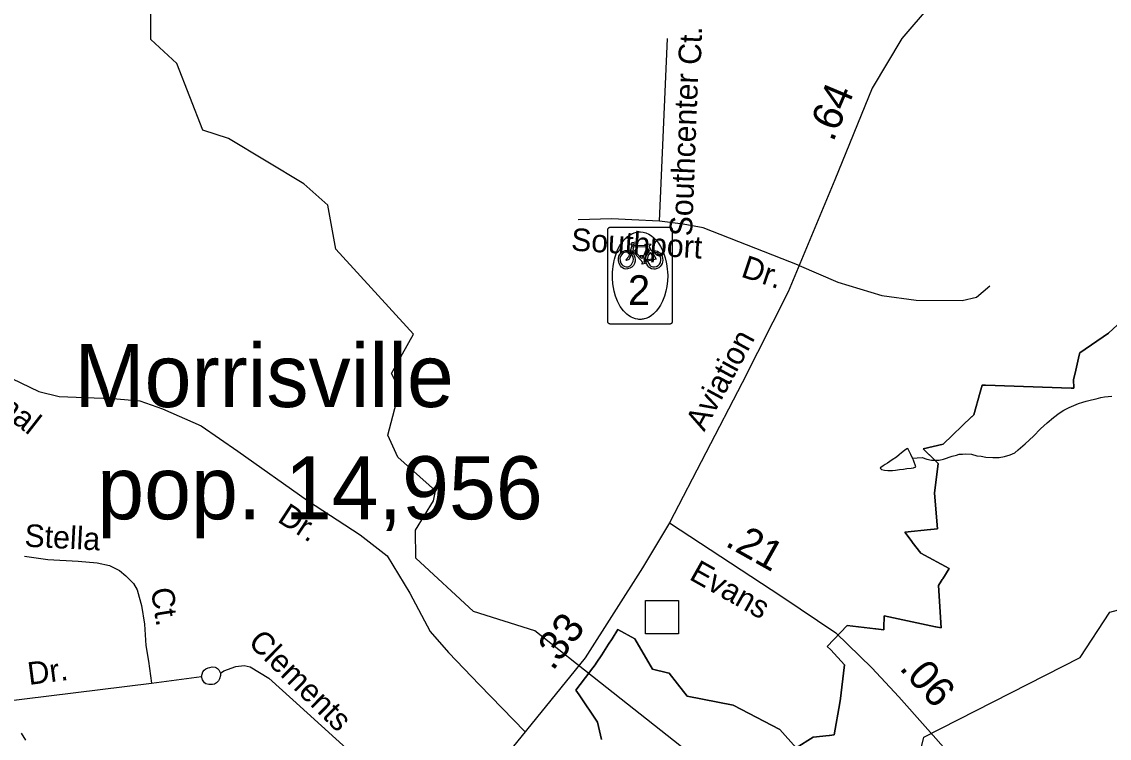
# Model space of a CAD drawing. Extents: x 2001466 to 2224147, y 644118 to 847247.
# Drawn here: x 2052286 to 2056856, y 757297 to 760311 of the extents above; entities that cross this region are included whole.
import ezdxf

# ---------------------------------------------------------------- set-up
doc = ezdxf.new("R2010")
doc.units = 0
for name, color, linetype in [('Exist Boundary Political City Limit New', 7, 'Continuous'), ('Exist Civil Demographics City Label', 7, 'Continuous'), ('Exist Hydrographic Creek Single Shore', 7, 'Continuous'), ('Exist Hydrographic Misc Water Feature', 7, 'Continuous'), ('Exist Road Non-System Structure Non-Sys Other Attributed CELL', 7, 'Continuous'), ('Exist Road Non-System Type 51', 7, 'Continuous'), ('Exist Road Non-System Type 51 Label', 7, 'Continuous'), ('Exist Road Secondary Bike CELL', 7, 'Continuous'), ('Exist Road Secondary Mileage Hundredths English Label', 7, 'Continuous'), ('Exist Road Secondary Type 51 Attributed', 7, 'Continuous'), ('Exist Road Secondary Type 51 Label', 7, 'Continuous'), ('Map Preparation Boundary City Limit Buffer Line', 7, 'Continuous')]:
    doc.layers.add(name, color=color, linetype=linetype)

msp = doc.modelspace()

# ---------------------------------------------------------------- linework, layer by layer
at = {"layer": 'Exist Boundary Political City Limit New'}
for points in [[(2056104, 758175), (2056105.4, 758175.1), (2056133.4, 758178.1), (2056122, 758327.6), (2056136.9, 758452.7), (2056100.1, 758488.9), (2056099.5, 758489.4), (2056074.1, 758514.3), (2056157.9, 758534.2), (2056277.1, 758648.6), (2056279.1, 758650.6), (2056286.9, 758658.1), (2056313.5, 758752.7), (2056321.9, 758782.8), (2056335, 758782.3), (2056695.9, 758770.2), (2056697.2, 758770.1), (2056706.8, 758769.8), (2056705.9, 758805.5), (2056712.4, 758833.5), (2056729.8, 758908.9), (2056731.9, 758918.5), (2056852.8, 759000.5), (2056947.8, 759089.2)], [(2054721.9, 757292), (2054705, 757365.1), (2054628.5, 757479.4), (2054627.6, 757480.6), (2054614.6, 757500.1), (2054673.5, 757576.3), (2054676.5, 757580.3), (2054695.1, 757606.2), (2054700, 757613.1), (2054722.9, 757648), (2054751.9, 757693.2), (2054766.4, 757716.2), (2054790.8, 757754.4), (2054862.4, 757716), (2054935.9, 757588.2), (2055000, 757572.6), (2055006.9, 757570.9), (2055041.5, 757525.9), (2055081.5, 757474), (2055274.8, 757436.2), (2055471.2, 757333.6), (2055539.8, 757257.2), (2055611.6, 757301.4), (2055678.5, 757309.5), (2055680.1, 757309.7), (2055700.2, 757312.1), (2055723.6, 757446.5), (2055724.1, 757448.9), (2055724.9, 757453.7), (2055743, 757606.4), (2055685.4, 757668.8), (2055670.8, 757682.7), (2055753.8, 757771.7), (2055873.8, 757757.1), (2055874.9, 757757), (2055908.8, 757752.9), (2055909, 757761.5), (2055910.4, 757811.9), (2056125.6, 757766.2), (2056126.9, 757765.9), (2056149.1, 757761.2), (2056137.9, 757939.7), (2056150, 757958.7), (2056154.1, 757965.1), (2056156, 757968.1), (2056183.6, 758011.4), (2056064, 758075.9), (2056027.9, 758122.6), (2056027.5, 758123.2), (2055996.1, 758163.8), (2056104, 758175)]]:
    msp.add_lwpolyline(points, dxfattribs=at)
at = {"layer": 'Exist Hydrographic Creek Single Shore'}
msp.add_lwpolyline([(2056059.1, 757233.8), (2056076.1, 757302.3), (2056734.1, 757636.6), (2056858, 757827.7), (2056916, 757842.9)], dxfattribs=at)
at = {"layer": 'Exist Hydrographic Misc Water Feature'}
for points in [[(2054718.4, 757530.5), (2054442, 757749.2), (2054184.1, 757829.9), (2053942.1, 758054.6), (2053941.1, 758172.8), (2054016.2, 758296), (2054024.1, 758338.4), (2053866.1, 758479.5), (2053824, 758572.2), (2053874.1, 758764.8), (2053840, 758831.1), (2053932.1, 758996.5), (2053606, 759354.3), (2053572, 759538.7), (2053472.1, 759629.3), (2053155.1, 759819.5), (2053047.1, 759854.6), (2052938, 760135.7), (2052829.1, 760236.3), (2052829.1, 760387.3), (2052721, 760451.8), (2052621, 760476.8), (2052537.1, 760626.2), (2052537, 760630.2)], [(2056029.1, 758475.5), (2056049, 758477.4), (2056069.1, 758477.6), (2056089.4, 758471.6), (2056109.1, 758467.4), (2056125.3, 758467.4), (2056140.9, 758467.5), (2056159.2, 758471.6), (2056195, 758483.6), (2056213.1, 758487.8), (2056225.4, 758491.6), (2056238.9, 758491.6), (2056253.3, 758493.8), (2056277.3, 758491.8), (2056299.2, 758485.7), (2056317, 758483.8), (2056337.3, 758479.9), (2056367.1, 758477.8), (2056393.1, 758477.9), (2056415.3, 758481.8), (2056439.3, 758490), (2056458.9, 758498), (2056473.1, 758510), (2056503, 758536.3), (2056536.9, 758568.1), (2056567, 758598.4), (2056595.1, 758624.1), (2056620.7, 758646.2), (2056644.7, 758664.5), (2056664.6, 758676.5), (2056687, 758688.5), (2056706.6, 758696.5), (2056726.7, 758704.8), (2056744.6, 758710.6), (2056758.9, 758714.5), (2056780.7, 758720.5), (2056800.6, 758724.8), (2056820.6, 758730.7), (2056836.2, 758732.8), (2056866.6, 758736.7)], [(2056029.1, 758475.5), (2056021.2, 758491.3), (2056013.2, 758507.1), (2056009.1, 758515.4), (2056005.2, 758515.2), (2055995.1, 758507.4), (2055983, 758497.1), (2055973.4, 758489.2), (2055961.1, 758479.4), (2055943.2, 758469), (2055923.3, 758455), (2055913.5, 758449.2), (2055905.3, 758443.2), (2055899.6, 758439.2), (2055895.2, 758437), (2055893.4, 758433.2), (2055899.1, 758427.1), (2055911.2, 758425.2), (2055925.4, 758423.1), (2055945.3, 758423.3), (2055957.6, 758425.1), (2055973.6, 758427.1), (2055991.4, 758429.3), (2056005.4, 758431.3), (2056023, 758433.4), (2056033, 758435.1), (2056043.1, 758439.3), (2056033.5, 758467.2), (2056029.1, 758475.5)], [(2055643, 756874.8), (2055251, 757109.2), (2054718.4, 757530.5)], [(2052283.9, 757318.7), (2052301.7, 757288.8)]]:
    msp.add_lwpolyline(points, dxfattribs=at)
at = {"layer": 'Exist Road Non-System Structure Non-Sys Other Attributed CELL'}
msp.add_lwpolyline([(2054906.7, 757876.3), (2055045.7, 757876.3), (2055045.7, 757737.2), (2054906.7, 757737.2)], close=True, dxfattribs=at)
at = {"layer": 'Exist Road Non-System Type 51'}
for p, q in [((2054965.5, 759472.1), (2054999.2, 760239.8)), ((2051268.5, 757336.2), (2052830.7, 757528.8)), ((2052830.7, 757528.8), (2053042, 757557))]:
    msp.add_line(p, q, dxfattribs=at)
for points in [[(2054965.5, 759472.1), (2054849.7, 759478.3), (2054765.2, 759481.5), (2054624.4, 759478.3)], [(2055552, 759285.1), (2055150, 759443.9), (2055065.6, 759459.5), (2054965.5, 759472.1)], [(2052009.1, 759353.9), (2052068.5, 759022.2), (2052095.5, 758963.3), (2052118.2, 758933.2), (2052190.5, 758852.7), (2052244.7, 758810.3), (2052357.6, 758755.2), (2052443.5, 758734), (2052551.9, 758729.8), (2052669.4, 758725.6), (2052782.4, 758717.1), (2052877.2, 758683.2), (2053039.9, 758611.2), (2053193.5, 758505.2), (2053487.2, 758297.6), (2053708.6, 758153.5), (2053821.6, 758064.6), (2053916.5, 757907.8), (2054002.3, 757746.8), (2054079.1, 757657.8), (2054210.1, 757522.2), (2054400.4, 757325.8)], [(2055552, 759285.1), (2055714.8, 759215.1), (2055900.3, 759159.7), (2056044.9, 759140.4), (2056237.6, 759138), (2056297.9, 759152.5), (2056353.3, 759200.7)], [(2052297.4, 758063.2), (2052395.2, 758049.2), (2052523, 758042.6), (2052602.9, 758035), (2052654.6, 758023.9), (2052696.2, 758003.1), (2052723.8, 757980.5), (2052755.1, 757947.9), (2052770.6, 757921.5), (2052779.9, 757891.3), (2052789.2, 757855.2), (2052801.6, 757776.9), (2052807.8, 757686.8), (2052818.1, 757621), (2052830.7, 757528.8)], [(2053042, 757557), (2053046.8, 757577.4), (2053052.2, 757583.9), (2053059.7, 757588.7), (2053070, 757593), (2053077, 757595.2), (2053085.6, 757597.4), (2053098.5, 757595.7), (2053104.4, 757594.1), (2053108.2, 757591.4), (2053114.1, 757585), (2053117.3, 757579.6), (2053121.2, 757570.7)], [(2053121.2, 757570.7), (2053135.1, 757580.7), (2053186.2, 757599), (2053220.1, 757603.3), (2053245.9, 757597.8), (2053325, 757549.8), (2053425.5, 757459.7), (2053605.5, 757294.3), (2053837.8, 757084.8), (2054082.7, 756864.9)], [(2053121.2, 757570.7), (2053121, 757560.8), (2053116.7, 757546.8), (2053112.6, 757538.9), (2053104.4, 757531.1), (2053096.3, 757525.3), (2053088.3, 757523.4), (2053072.3, 757523.7), (2053060.3, 757526), (2053054.4, 757530.1), (2053045.7, 757543), (2053042, 757557)]]:
    msp.add_lwpolyline(points, dxfattribs=at)
at = {"layer": 'Exist Road Secondary Bike CELL'}
for points in [[(2054758.5, 759446.7), (2054759.3, 759446.7), (2054792.3, 759446.7), (2054975.7, 759446.7), (2055008.7, 759446.7), (2055009.9, 759446.6), (2055010.5, 759446.5), (2055011.3, 759446.3), (2055012, 759446.2), (2055012.7, 759445.9), (2055014, 759445.2), (2055014.7, 759444.8), (2055015.3, 759444.4), (2055016, 759443.8), (2055016.9, 759442.8), (2055017.6, 759442), (2055017.8, 759441.5), (2055018, 759441.2), (2055018.3, 759440.7), (2055018.5, 759440.2), (2055018.7, 759439.8), (2055019, 759439), (2055019.2, 759438.1), (2055019.3, 759437.2), (2055019.4, 759436.8), (2055019.4, 759436.4), (2055019.4, 759403), (2055019.4, 759083.1), (2055019.4, 759050), (2055019.3, 759048.8), (2055019.2, 759048.2), (2055019.1, 759047.4), (2055018.9, 759046.7), (2055018.6, 759046), (2055017.9, 759044.7), (2055017.6, 759044.1), (2055017.1, 759043.4), (2055016.5, 759042.7), (2055016, 759042.3), (2055015.5, 759041.8), (2055015.2, 759041.5), (2055014.7, 759041.2), (2055014.2, 759040.9), (2055013.9, 759040.7), (2055013.4, 759040.4), (2055012.5, 759040), (2055011.7, 759039.8), (2055010.8, 759039.5), (2055010.4, 759039.4), (2055009.9, 759039.4), (2055009.5, 759039.3), (2055009.2, 759039.3), (2055008.6, 759039.3), (2054975.6, 759039.3), (2054792.3, 759039.3), (2054759.3, 759039.3), (2054758.7, 759039.3), (2054758.1, 759039.4), (2054757.5, 759039.5), (2054756.7, 759039.6), (2054756, 759039.8), (2054755.3, 759040.1), (2054754.6, 759040.4), (2054754, 759040.8), (2054753.4, 759041.2), (2054752.7, 759041.6), (2054752.4, 759041.9), (2054752, 759042.2), (2054751.8, 759042.4), (2054751.4, 759042.9), (2054751, 759043.3), (2054750.6, 759043.8), (2054750.3, 759044.2), (2054750.1, 759044.7), (2054749.8, 759045.2), (2054749.5, 759045.7), (2054749.3, 759046.3), (2054749.2, 759046.5), (2054749.1, 759046.9), (2054749, 759047.1), (2054749, 759047.3), (2054748.9, 759047.5), (2054748.8, 759047.8), (2054748.8, 759048), (2054748.7, 759048.3), (2054748.7, 759048.5), (2054748.7, 759048.8), (2054748.7, 759049), (2054748.6, 759049.2), (2054748.6, 759049.9), (2054748.6, 759083), (2054748.6, 759403), (2054748.6, 759436), (2054748.7, 759437.2), (2054748.8, 759437.8), (2054748.9, 759438.6), (2054749.1, 759439.3), (2054749.4, 759440), (2054750.1, 759441.3), (2054750.5, 759441.9), (2054750.9, 759442.6), (2054751.5, 759443.3), (2054752.5, 759444.2), (2054753.3, 759444.8), (2054753.8, 759445.1), (2054754.1, 759445.3), (2054754.6, 759445.6), (2054755.1, 759445.8), (2054755.5, 759446), (2054756.3, 759446.2), (2054757.2, 759446.5), (2054758.1, 759446.6)], [(2054884, 759058.8), (2054879.3, 759059), (2054874.9, 759059.4), (2054865, 759061.1), (2054853.7, 759065.2), (2054847.2, 759068.4), (2054841.9, 759071.4), (2054836.2, 759075.2), (2054828.2, 759081.1), (2054814.5, 759095), (2054801, 759113), (2054789.2, 759136.2), (2054780.9, 759157), (2054775.7, 759177.4), (2054770, 759208.3), (2054768.2, 759232.7), (2054768.1, 759244.6), (2054768.2, 759253.2), (2054768.5, 759259.4), (2054769.2, 759268.8), (2054770.6, 759283.1), (2054773.3, 759297.7), (2054775.3, 759307.1), (2054776.6, 759312.3), (2054779.3, 759322), (2054781.9, 759330.4), (2054789.8, 759350.9), (2054799.6, 759369.5), (2054810.4, 759385.1), (2054819.9, 759396.8), (2054831.4, 759407.6), (2054840.3, 759413.6), (2054844.9, 759416.3), (2054850.2, 759419.2), (2054858.8, 759423.1), (2054869.1, 759425.7), (2054878.5, 759427.2), (2054886.2, 759427.4), (2054897, 759426.3), (2054908.4, 759423.2), (2054921.4, 759417.6), (2054932.7, 759410.6), (2054942.4, 759402.4), (2054953.1, 759391.3), (2054961.8, 759380), (2054970.4, 759366.1), (2054977.5, 759352.5), (2054984.7, 759335.2), (2054990.2, 759317.2), (2054994.2, 759300.1), (2054997.2, 759283.5), (2054998.7, 759269), (2054999.3, 759260.8), (2055000.2, 759241.9), (2054999.3, 759221.5), (2054996.6, 759197.9), (2054992.3, 759177.3), (2054986.5, 759156.4), (2054978.7, 759136.2), (2054969.6, 759118.7), (2054961, 759105.5), (2054952.2, 759094), (2054940.9, 759082.3), (2054930.6, 759074.1), (2054919.4, 759067.5), (2054907.9, 759062.6), (2054900.8, 759060.7), (2054896.7, 759060), (2054893.2, 759059.3), (2054889.4, 759059.1)], [(2054903.4, 759373.5), (2054927.5, 759376.3), (2054929.4, 759374.5), (2054927.9, 759370.8), (2054922, 759368.9), (2054920.4, 759365.7), (2054930.5, 759348.6), (2054945, 759349.2), (2054957.9, 759346.4), (2054969.1, 759337.8), (2054974.5, 759329.3), (2054977, 759324.6), (2054978.9, 759316.8), (2054979.3, 759308.7), (2054978.2, 759300.1), (2054976.4, 759293.7), (2054972.8, 759286.8), (2054969.3, 759281.6), (2054962.5, 759276.2), (2054956.4, 759272.6), (2054948, 759270.5), (2054942.7, 759270.3), (2054932, 759271.9), (2054925.1, 759275.4), (2054921.7, 759278.3), (2054916.5, 759284.8), (2054913.2, 759290.9), (2054908.5, 759303), (2054907.5, 759308.9), (2054914.9, 759303.6), (2054920.7, 759293.8), (2054924.8, 759287), (2054930.1, 759283.3), (2054938.3, 759279.9), (2054944.4, 759279.8), (2054952.6, 759281.6), (2054960.1, 759285.9), (2054965.5, 759291.2), (2054969.8, 759298.3), (2054971.2, 759308.4), (2054971, 759316.5), (2054969.1, 759323.3), (2054965.6, 759329.4), (2054962, 759333.6), (2054956.1, 759338.2), (2054950.4, 759340), (2054941, 759341.8), (2054934.5, 759342.4), (2054952, 759312.9), (2054914.9, 759303.6), (2054907.5, 759308.9), (2054941.7, 759315.1), (2054927.4, 759339.6), (2054917.6, 759329), (2054914.7, 759310.4), (2054907.5, 759308.9), (2054907.9, 759316.8), (2054911, 759328.6), (2054916.4, 759336.7), (2054924.2, 759345.7), (2054919.3, 759356.2), (2054900.5, 759308.2), (2054907.6, 759309), (2054908.5, 759303), (2054900.1, 759302.1), (2054901.9, 759296.9), (2054906.9, 759294.2), (2054894.4, 759291.3), (2054891.3, 759295.2), (2054895.8, 759297.7), (2054851.1, 759348.7), (2054849.4, 759343.9), (2054855.6, 759335.6), (2054859.8, 759327.5), (2054862.5, 759319), (2054863.9, 759311.5), (2054863.1, 759304), (2054861.1, 759294.2), (2054856.2, 759285.2), (2054849.3, 759278.5), (2054841.5, 759273.7), (2054831.9, 759271.4), (2054824.9, 759270.8), (2054817.8, 759271.7), (2054805.5, 759279.2), (2054801.5, 759283.7), (2054795.8, 759294.1), (2054793.3, 759307.1), (2054793.2, 759316.3), (2054795.5, 759324.4), (2054799.1, 759331.7), (2054803.3, 759337.1), (2054809.4, 759343), (2054814.7, 759346.4), (2054821.6, 759348.5), (2054828.6, 759349.1), (2054843.8, 759347.4), (2054847.3, 759339.2), (2054842.7, 759320.3), (2054836.6, 759310.3), (2054827.8, 759306.2), (2054824.3, 759309.7), (2054838.5, 759324.2), (2054841.6, 759337.9), (2054838.4, 759339.3), (2054832.4, 759341.3), (2054822.9, 759341.5), (2054817.4, 759339.8), (2054810, 759335.5), (2054802.9, 759326.2), (2054799.8, 759316.6), (2054801.1, 759305.9), (2054803.8, 759295.9), (2054807.3, 759289.5), (2054812.4, 759285.6), (2054819.6, 759281.1), (2054826.1, 759279.9), (2054834.1, 759280.4), (2054841.9, 759283.8), (2054848.6, 759290.5), (2054852.9, 759298.7), (2054855.4, 759304.5), (2054856, 759311.9), (2054855, 759319.8), (2054851.2, 759328.8), (2054843.8, 759347.4), (2054851.5, 759369.2), (2054856.9, 759363.5), (2054853.9, 759354.9), (2054889.6, 759315.1), (2054888.5, 759320.2), (2054884.8, 759326.5), (2054886.5, 759327.9), (2054896.7, 759327.9), (2054894.8, 759320.6), (2054895.8, 759315.4), (2054914.7, 759363.1), (2054856.9, 759363.5), (2054851.5, 759369.2), (2054844.9, 759376.3), (2054850.6, 759383), (2054865.9, 759384.9), (2054872, 759380.1), (2054868.7, 759375.9), (2054859.4, 759376.9), (2054853, 759375.5), (2054854.5, 759374.2), (2054857.7, 759374.2), (2054856.3, 759370.9), (2054915.5, 759370.4), (2054915.9, 759371.9)]]:
    msp.add_lwpolyline(points, close=True, dxfattribs=at)
at = {"layer": 'Exist Road Secondary Type 51 Attributed'}
for points in [[(2059492.5, 763980.3), (2059346.3, 763658.2), (2059135.5, 763193.5), (2058924.6, 762720.1), (2058800.7, 762480.1), (2058641.4, 762244.2), (2058531.9, 762112.1), (2058374.2, 761983.3), (2057854.4, 761638.6), (2057315.2, 761283.5), (2056903.2, 761012.9), (2056481.6, 760721.4), (2056269.1, 760562), (2056103.4, 760379.2), (2055984.3, 760240.7), (2055858.8, 760031.4), (2055702.6, 759646.5), (2055506.3, 759175.4), (2055313.2, 758792.1), (2055007.4, 758203.5)], [(2055007.4, 758203.5), (2054894.7, 758014.2), (2054653.3, 757635.8), (2054304.1, 757205), (2053999.9, 756792.7), (2053702.2, 756423.1), (2053467.2, 756101), (2053177.5, 755766), (2052818.6, 755388.3), (2052651.3, 755224.1), (2052345.5, 754963.2), (2052136.3, 754823.1), (2051933.9, 754707.9), (2051786.5, 754606.7)], [(2055007.4, 758203.5), (2055480.5, 757894.2), (2055707.2, 757741.2), (2055858.7, 757594), (2055971.3, 757471), (2056303.8, 757096.9), (2056526.1, 756846.4), (2056699.8, 756661.4), (2057082.6, 756241.6), (2057527.7, 755756.4)]]:
    msp.add_lwpolyline(points, dxfattribs=at)
at = {"layer": 'Map Preparation Boundary City Limit Buffer Line'}
for points in [[(2056104, 758175), (2056105.4, 758175.1), (2056133.4, 758178.1), (2056122, 758327.6), (2056136.9, 758452.7), (2056100.1, 758488.9), (2056099.5, 758489.4), (2056074.1, 758514.3), (2056157.9, 758534.2), (2056277.1, 758648.6), (2056279.1, 758650.6), (2056286.9, 758658.1), (2056313.5, 758752.7), (2056321.9, 758782.8), (2056335, 758782.3), (2056695.9, 758770.2), (2056697.2, 758770.1), (2056706.8, 758769.8), (2056705.9, 758805.5), (2056712.4, 758833.5), (2056729.8, 758908.9), (2056731.9, 758918.5), (2056852.8, 759000.5), (2056947.8, 759089.2)], [(2056947.8, 759089.2), (2056852.8, 759000.5), (2056731.9, 758918.5), (2056729.8, 758908.9), (2056712.4, 758833.5), (2056705.9, 758805.5), (2056706.8, 758769.8), (2056697.2, 758770.1), (2056695.9, 758770.2), (2056335, 758782.3), (2056321.9, 758782.8), (2056313.5, 758752.7), (2056286.9, 758658.1), (2056279.1, 758650.6), (2056277.1, 758648.6), (2056157.9, 758534.2), (2056074.1, 758514.3), (2056099.5, 758489.4), (2056100.1, 758488.9), (2056136.9, 758452.7), (2056122, 758327.6), (2056133.4, 758178.1), (2056105.4, 758175.1), (2056104, 758175)], [(2054721.9, 757292), (2054705, 757365.1), (2054628.5, 757479.4), (2054627.6, 757480.6), (2054614.6, 757500.1), (2054673.5, 757576.3), (2054676.5, 757580.3), (2054695.1, 757606.2), (2054700, 757613.1), (2054722.9, 757648), (2054751.9, 757693.2), (2054766.4, 757716.2), (2054790.8, 757754.4), (2054862.4, 757716), (2054935.9, 757588.2), (2055000, 757572.6), (2055006.9, 757570.9), (2055041.5, 757525.9), (2055081.5, 757474), (2055274.8, 757436.2), (2055471.2, 757333.6), (2055539.8, 757257.2), (2055611.6, 757301.4), (2055678.5, 757309.5), (2055680.1, 757309.7), (2055700.2, 757312.1), (2055723.6, 757446.5), (2055724.1, 757448.9), (2055724.9, 757453.7), (2055743, 757606.4), (2055685.4, 757668.8), (2055670.8, 757682.7), (2055753.8, 757771.7), (2055873.8, 757757.1), (2055874.9, 757757), (2055908.8, 757752.9), (2055909, 757761.5), (2055910.4, 757811.9), (2056125.6, 757766.2), (2056126.9, 757765.9), (2056149.1, 757761.2), (2056137.9, 757939.7), (2056150, 757958.7), (2056154.1, 757965.1), (2056156, 757968.1), (2056183.6, 758011.4), (2056064, 758075.9), (2056027.9, 758122.6), (2056027.5, 758123.2), (2055996.1, 758163.8), (2056104, 758175)], [(2056104, 758175), (2055996.1, 758163.8), (2056027.5, 758123.2), (2056027.9, 758122.6), (2056064, 758075.9), (2056183.6, 758011.4), (2056156, 757968.1), (2056154.1, 757965.1), (2056150, 757958.7), (2056137.9, 757939.7), (2056149.1, 757761.2), (2056126.9, 757765.9), (2056125.6, 757766.2), (2055910.4, 757811.9), (2055909, 757761.5), (2055908.8, 757752.9), (2055874.9, 757757), (2055873.8, 757757.1), (2055753.8, 757771.7), (2055670.8, 757682.7), (2055685.4, 757668.8), (2055743, 757606.4), (2055724.9, 757453.7), (2055724.1, 757448.9), (2055723.6, 757446.5), (2055700.2, 757312.1), (2055680.1, 757309.7), (2055678.5, 757309.5), (2055611.6, 757301.4), (2055539.8, 757257.2), (2055471.2, 757333.6), (2055274.8, 757436.2), (2055081.5, 757474), (2055041.5, 757525.9), (2055006.9, 757570.9), (2055000, 757572.6), (2054935.9, 757588.2), (2054862.4, 757716), (2054790.8, 757754.4), (2054766.4, 757716.2), (2054751.9, 757693.2), (2054722.9, 757648), (2054700, 757613.1), (2054695.1, 757606.2), (2054676.5, 757580.3), (2054673.5, 757576.3), (2054614.6, 757500.1), (2054627.6, 757480.6), (2054628.5, 757479.4), (2054705, 757365.1), (2054721.9, 757292)]]:
    msp.add_lwpolyline(points, dxfattribs=at)

# ---------------------------------------------------------------- texts
at = {"layer": 'Exist Civil Demographics City Label'}
for s, p in [('Morrisville', (2052507.1, 758690.3)), ('pop. 14,956', (2052603.3, 758218.3))]:
    msp.add_text(s, height=265, dxfattribs=at).set_placement(p)
at = {"layer": 'Exist Road Non-System Type 51 Label'}
for s, rotation, p in [('Ct.', 87.8225, (2055139.3, 760127.8)), ('Southcenter', 87.8225, (2055102.5, 759407.1)), ('Southport', 356.4557, (2054592.5, 759348.5)), ('Dr.', 341.581, (2055304.2, 759239.9)), ('International', 321.9929, (2051767.5, 759000.2)), ('Dr.', 326.9476, (2053356.2, 758210.8)), ('Stella', 357.039, (2052296, 758103.6)), ('Ct.', 279.0025, (2052828.1, 757924.1)), ('Clements', 315.3598, (2053233.2, 757696.1)), ('Dr.', 7.3668, (2052316.9, 757521.4))]:
    msp.add_text(s, height=95, rotation=rotation, dxfattribs=at).set_placement(p)
at = {"layer": 'Exist Road Secondary Bike CELL'}
msp.add_text('2', height=125, dxfattribs=at).set_placement((2054833.4, 759119.6))
at = {"layer": 'Exist Road Secondary Mileage Hundredths English Label'}
for s, rotation, p in [('.64', 67.1547, (2055695.3, 759802)), ('.21', 330.6956, (2055237.1, 758109.1)), ('.33', 52.7153, (2054517.4, 757577.3)), ('.06', 312.0669, (2055969.8, 757590.4))]:
    msp.add_text(s, height=125, rotation=rotation, dxfattribs=at).set_placement(p)
at = {"layer": 'Exist Road Secondary Type 51 Label'}
for s, rotation, p in [('Aviation', 61.5551, (2055153.8, 758584)), ('Evans', 330.6956, (2055086.3, 757968))]:
    msp.add_text(s, height=95, rotation=rotation, dxfattribs=at).set_placement(p)

doc.saveas('drawing.dxf')
